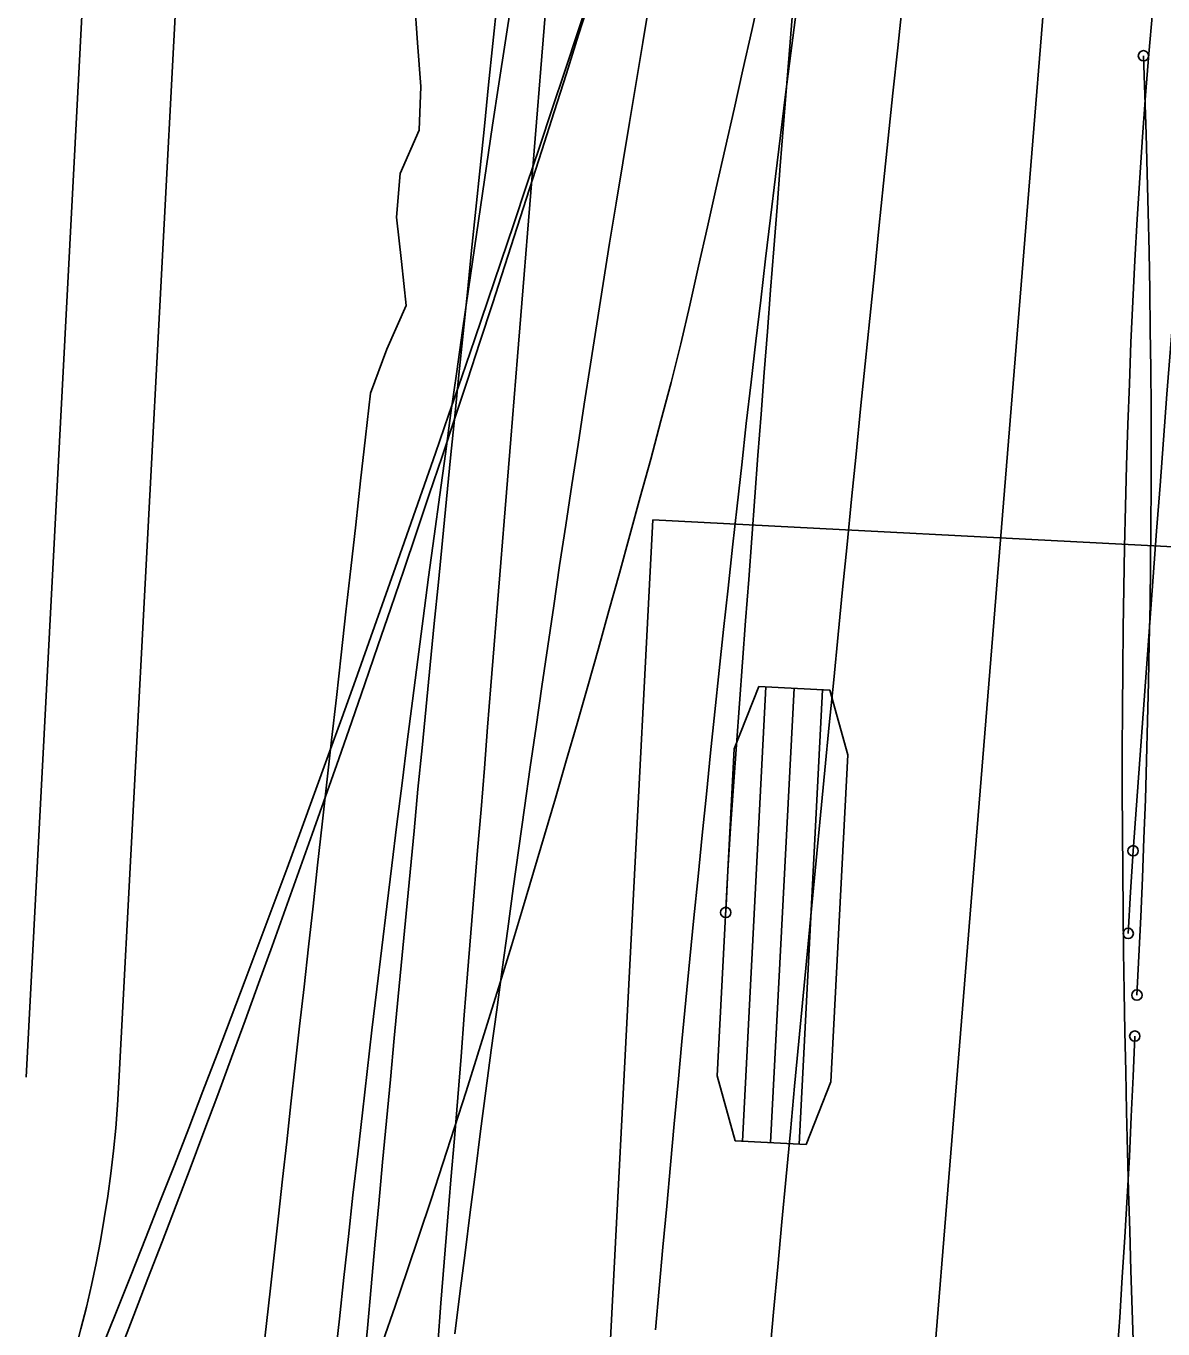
# Model space of a CAD drawing. Extents: x -14 to 1565148, y -25 to 642856.
# Drawn here: x 1564809.71 to 1564818.87, y 636313.69 to 636324.19 of the extents above; entities that cross this region are included whole.
import ezdxf

# ---------------------------------------------------------------- set-up
doc = ezdxf.new("R2010")
doc.units = 0
for name, color, linetype in [('GE_X_Alignment', 7, 'Continuous'), ('MT_P_Drums', 7, 'Continuous'), ('PV_P_Curb', 7, 'Continuous'), ('PV_P_EOP', 7, 'Continuous'), ('PV_P_Saw_Cut_Line', 7, 'Continuous'), ('TR_Turning_Path23', 7, 'Continuous'), ('TR_Turning_Path25', 7, 'Continuous'), ('TR_Turning_Path27', 7, 'Continuous')]:
    doc.layers.add(name, color=color, linetype=linetype)

msp = doc.modelspace()

# ---------------------------------------------------------------- linework, layer by layer
at = {"layer": 'GE_X_Alignment'}
msp.add_line((1564810.897, 636338.359), (1564809.706, 636315.718), dxfattribs=at)
at = {"layer": 'MT_P_Drums'}
for p, q in [((1564814.76, 636320.21), (1564814.371, 636312.721)), ((1564822.749, 636319.796), (1564814.76, 636320.21)), ((1564814.76, 636320.21), (1564814.76, 636320.21)), ((1564815.671, 636318.865), (1564815.481, 636315.203)), ((1564815.9, 636318.853), (1564815.709, 636315.191)), ((1564816.128, 636318.841), (1564815.938, 636315.179))]:
    msp.add_line(p, q, dxfattribs=at)
for points in [[(1564815.347, 636317.046), (1564815.364, 636317.384), (1564815.386, 636317.722), (1564815.41, 636318.063), (1564815.434, 636318.397), (1564815.459, 636318.73), (1564815.483, 636319.063), (1564815.507, 636319.397), (1564815.532, 636319.73), (1564815.557, 636320.063), (1564815.582, 636320.397), (1564815.607, 636320.73), (1564815.632, 636321.063), (1564815.658, 636321.397), (1564815.683, 636321.73), (1564815.709, 636322.063), (1564815.735, 636322.396), (1564815.761, 636322.73), (1564815.787, 636323.063), (1564815.813, 636323.396), (1564815.84, 636323.729), (1564815.867, 636324.062), (1564815.893, 636324.396)], [(1564814.782, 636313.683), (1564814.811, 636314.015), (1564814.841, 636314.347), (1564814.871, 636314.679), (1564814.901, 636315.011), (1564814.932, 636315.343), (1564814.963, 636315.675), (1564814.994, 636316.007), (1564815.026, 636316.34), (1564815.058, 636316.672), (1564815.091, 636317.004), (1564815.124, 636317.336), (1564815.157, 636317.668), (1564815.191, 636318), (1564815.225, 636318.332), (1564815.259, 636318.664), (1564815.294, 636318.996), (1564815.33, 636319.328), (1564815.366, 636319.66), (1564815.402, 636319.991), (1564815.439, 636320.323), (1564815.476, 636320.655), (1564815.513, 636320.987), (1564815.551, 636321.319), (1564815.59, 636321.65), (1564815.629, 636321.982), (1564815.668, 636322.314), (1564815.708, 636322.645), (1564815.748, 636322.977), (1564815.789, 636323.308), (1564815.83, 636323.64), (1564815.872, 636323.971), (1564815.914, 636324.302)], [(1564818.592, 636316.877), (1564818.61, 636317.21), (1564818.631, 636317.543)]]:
    msp.add_lwpolyline(points, dxfattribs=at)
msp.add_lwpolyline([(1564815.614, 636318.868), (1564816.185, 636318.838), (1564816.331, 636318.316), (1564816.194, 636315.68), (1564815.995, 636315.176), (1564815.424, 636315.206), (1564815.278, 636315.728), (1564815.415, 636318.364)], close=True, dxfattribs=at)
for centre in [(1564818.631, 636317.543), (1564818.631, 636317.543), (1564815.347, 636317.046), (1564818.592, 636316.877)]:
    msp.add_circle(centre, 0.0417, dxfattribs=at)
msp.add_arc((1565559.296, 636264.507), 742.561, 174.081051, 175.904293, dxfattribs=at)
at = {"layer": 'PV_P_Curb'}
for points in [[(1564812.583, 636313.588), (1564812.682, 636313.873), (1564812.779, 636314.158), (1564812.876, 636314.445), (1564812.972, 636314.733), (1564813.067, 636315.022), (1564813.161, 636315.312), (1564813.254, 636315.603), (1564813.346, 636315.895), (1564813.438, 636316.188), (1564813.529, 636316.482), (1564813.619, 636316.777), (1564813.709, 636317.073), (1564813.798, 636317.37), (1564813.886, 636317.668), (1564813.974, 636317.967), (1564814.061, 636318.267), (1564814.148, 636318.568), (1564814.234, 636318.87), (1564814.32, 636319.173), (1564814.405, 636319.476), (1564814.49, 636319.781), (1564814.574, 636320.087), (1564814.658, 636320.393), (1564814.742, 636320.7), (1564814.825, 636321.009), (1564814.906, 636321.318), (1564814.984, 636321.63), (1564815.057, 636321.942), (1564815.128, 636322.256), (1564815.2, 636322.571), (1564815.271, 636322.887), (1564815.342, 636323.203), (1564815.414, 636323.52), (1564815.485, 636323.838), (1564815.557, 636324.156), (1564815.628, 636324.475)], [(1564811.613, 636313.452), (1564811.644, 636313.733), (1564811.676, 636314.018), (1564811.709, 636314.307), (1564811.741, 636314.599), (1564811.774, 636314.897), (1564811.808, 636315.198), (1564811.842, 636315.504), (1564811.877, 636315.814), (1564811.912, 636316.129), (1564811.948, 636316.447), (1564811.984, 636316.77), (1564812.02, 636317.096), (1564812.057, 636317.427), (1564812.094, 636317.759), (1564812.132, 636318.096), (1564812.17, 636318.435), (1564812.208, 636318.778), (1564812.247, 636319.122), (1564812.285, 636319.47), (1564812.324, 636319.819), (1564812.364, 636320.171), (1564812.403, 636320.524), (1564812.443, 636320.878), (1564812.482, 636321.232), (1564812.614, 636321.586), (1564812.77, 636321.938), (1564812.732, 636322.294), (1564812.694, 636322.649), (1564812.723, 636323.002), (1564812.876, 636323.351), (1564812.89, 636323.703), (1564812.863, 636324.055), (1564812.838, 636324.407)]]:
    msp.add_lwpolyline(points, dxfattribs=at)
msp.add_arc((1564783.527, 636319.934), 38.817, 328.2113, 355.5664, dxfattribs=at)
at = {"layer": 'PV_P_EOP'}
for p, q in [((1564809.706, 636315.718), (1564810.897, 636338.359)), ((1564810.455, 636315.678), (1564811.646, 636338.319))]:
    msp.add_line(p, q, dxfattribs=at)
msp.add_arc((1564800.469, 636316.203), 10, 290.76, 356.99, dxfattribs=at)
at = {"layer": 'PV_P_Saw_Cut_Line'}
for points in [[(1564810.461, 636313.507), (1564810.575, 636313.801), (1564810.689, 636314.095), (1564810.803, 636314.39), (1564810.916, 636314.686), (1564811.028, 636314.982), (1564811.14, 636315.279), (1564811.251, 636315.577), (1564811.362, 636315.876), (1564811.472, 636316.174), (1564811.581, 636316.474), (1564811.69, 636316.774), (1564811.798, 636317.075), (1564811.906, 636317.376), (1564812.013, 636317.678), (1564812.12, 636317.98), (1564812.227, 636318.283), (1564812.332, 636318.586), (1564812.438, 636318.89), (1564812.543, 636319.194), (1564812.647, 636319.499), (1564812.751, 636319.804), (1564812.854, 636320.109), (1564812.957, 636320.415), (1564813.06, 636320.722), (1564813.162, 636321.029), (1564813.264, 636321.336), (1564813.365, 636321.644), (1564813.466, 636321.952), (1564813.566, 636322.26), (1564813.666, 636322.569), (1564813.766, 636322.878), (1564813.865, 636323.188), (1564813.964, 636323.498), (1564814.063, 636323.808), (1564814.161, 636324.119), (1564814.259, 636324.43)], [(1564818.662, 636316.38), (1564818.678, 636316.695), (1564818.693, 636317.01), (1564818.706, 636317.326), (1564818.719, 636317.641), (1564818.73, 636317.956), (1564818.74, 636318.272), (1564818.748, 636318.587), (1564818.756, 636318.903), (1564818.762, 636319.218), (1564818.768, 636319.534), (1564818.772, 636319.849), (1564818.774, 636320.165), (1564818.776, 636320.481), (1564818.776, 636320.796), (1564818.776, 636321.112), (1564818.774, 636321.427), (1564818.77, 636321.743), (1564818.766, 636322.058), (1564818.761, 636322.374), (1564818.754, 636322.69), (1564818.746, 636323.005), (1564818.737, 636323.32), (1564818.727, 636323.636), (1564818.715, 636323.951)], [(1564818.232, 636310.551), (1564818.267, 636310.873), (1564818.301, 636311.196), (1564818.333, 636311.519), (1564818.364, 636311.842), (1564818.394, 636312.165), (1564818.423, 636312.488), (1564818.45, 636312.811), (1564818.475, 636313.135), (1564818.5, 636313.458), (1564818.523, 636313.782), (1564818.544, 636314.106), (1564818.564, 636314.429), (1564818.583, 636314.753), (1564818.601, 636315.077), (1564818.617, 636315.401), (1564818.631, 636315.725), (1564818.645, 636316.049)]]:
    msp.add_lwpolyline(points, dxfattribs=at)
for centre in [(1564818.715, 636323.951), (1564818.662, 636316.38), (1564818.645, 636316.049)]:
    msp.add_circle(centre, 0.0417, dxfattribs=at)
at = {"layer": 'TR_Turning_Path23'}
for points in [[(1564810.317, 636313.536), (1564810.435, 636313.829), (1564810.553, 636314.124), (1564810.67, 636314.419), (1564810.786, 636314.714), (1564810.902, 636315.01), (1564811.018, 636315.307), (1564811.132, 636315.605), (1564811.247, 636315.903), (1564811.36, 636316.202), (1564811.473, 636316.501), (1564811.586, 636316.801), (1564811.698, 636317.102), (1564811.81, 636317.403), (1564811.921, 636317.705), (1564812.032, 636318.007), (1564812.142, 636318.31), (1564812.251, 636318.613), (1564812.361, 636318.917), (1564812.469, 636319.221), (1564812.578, 636319.525), (1564812.686, 636319.83), (1564812.793, 636320.136), (1564812.9, 636320.442), (1564813.007, 636320.748), (1564813.113, 636321.055), (1564813.219, 636321.363), (1564813.324, 636321.67), (1564813.429, 636321.978), (1564813.534, 636322.287), (1564813.638, 636322.596), (1564813.742, 636322.905), (1564813.846, 636323.214), (1564813.949, 636323.524), (1564814.052, 636323.834), (1564814.154, 636324.145), (1564814.256, 636324.456)], [(1564818.634, 636313.522), (1564818.623, 636313.84), (1564818.613, 636314.16), (1564818.604, 636314.479), (1564818.595, 636314.8), (1564818.587, 636315.12), (1564818.579, 636315.441), (1564818.572, 636315.763), (1564818.565, 636316.085), (1564818.56, 636316.408), (1564818.555, 636316.731), (1564818.551, 636317.055), (1564818.548, 636317.379), (1564818.546, 636317.704), (1564818.544, 636318.029), (1564818.544, 636318.354), (1564818.545, 636318.681), (1564818.548, 636319.007), (1564818.551, 636319.335), (1564818.556, 636319.662), (1564818.562, 636319.991), (1564818.569, 636320.319), (1564818.578, 636320.648), (1564818.589, 636320.978), (1564818.601, 636321.308), (1564818.614, 636321.639), (1564818.629, 636321.97), (1564818.646, 636322.302), (1564818.665, 636322.634), (1564818.685, 636322.966), (1564818.708, 636323.299), (1564818.732, 636323.632), (1564818.759, 636323.966), (1564818.787, 636324.3)]]:
    msp.add_lwpolyline(points, dxfattribs=at)
at = {"layer": 'TR_Turning_Path25'}
for points in [[(1564812.196, 636313.439), (1564812.232, 636313.771), (1564812.268, 636314.103), (1564812.305, 636314.435), (1564812.342, 636314.768), (1564812.38, 636315.1), (1564812.418, 636315.432), (1564812.456, 636315.764), (1564812.495, 636316.096), (1564812.535, 636316.429), (1564812.574, 636316.761), (1564812.614, 636317.093), (1564812.655, 636317.425), (1564812.696, 636317.757), (1564812.738, 636318.089), (1564812.78, 636318.421), (1564812.822, 636318.752), (1564812.865, 636319.084), (1564812.908, 636319.416), (1564812.952, 636319.748), (1564812.996, 636320.08), (1564813.041, 636320.411), (1564813.087, 636320.743), (1564813.132, 636321.074), (1564813.179, 636321.406), (1564813.225, 636321.737), (1564813.273, 636322.069), (1564813.321, 636322.4), (1564813.369, 636322.731), (1564813.418, 636323.062), (1564813.467, 636323.393), (1564813.517, 636323.724), (1564813.568, 636324.055), (1564813.619, 636324.386)], [(1564812.427, 636313.361), (1564812.458, 636313.695), (1564812.489, 636314.029), (1564812.519, 636314.363), (1564812.55, 636314.698), (1564812.581, 636315.032), (1564812.612, 636315.366), (1564812.644, 636315.7), (1564812.675, 636316.034), (1564812.707, 636316.368), (1564812.738, 636316.703), (1564812.77, 636317.037), (1564812.802, 636317.371), (1564812.834, 636317.705), (1564812.866, 636318.039), (1564812.899, 636318.373), (1564812.931, 636318.707), (1564812.964, 636319.041), (1564812.997, 636319.375), (1564813.03, 636319.709), (1564813.063, 636320.043), (1564813.096, 636320.377), (1564813.129, 636320.711), (1564813.163, 636321.045), (1564813.196, 636321.379), (1564813.23, 636321.713), (1564813.264, 636322.047), (1564813.298, 636322.381), (1564813.332, 636322.715), (1564813.366, 636323.049), (1564813.401, 636323.383), (1564813.435, 636323.716), (1564813.47, 636324.05), (1564813.505, 636324.384)]]:
    msp.add_lwpolyline(points, dxfattribs=at)
msp.add_arc((1565637.52, 636238.302), 825.25, 172.895906, 176.145511, dxfattribs=at)
at = {"layer": 'TR_Turning_Path27'}
msp.add_line((1564815.83, 636298.644), (1564818.784, 636335.137), dxfattribs=at)
for points in [[(1564813.025, 636313.564), (1564813.051, 636313.896), (1564813.078, 636314.227), (1564813.105, 636314.559), (1564813.132, 636314.891), (1564813.159, 636315.223), (1564813.186, 636315.554), (1564813.213, 636315.886), (1564813.239, 636316.218), (1564813.266, 636316.55), (1564813.293, 636316.881), (1564813.32, 636317.213), (1564813.347, 636317.545), (1564813.374, 636317.877), (1564813.401, 636318.208), (1564813.427, 636318.54), (1564813.454, 636318.872), (1564813.481, 636319.204), (1564813.508, 636319.535), (1564813.535, 636319.867), (1564813.562, 636320.199), (1564813.588, 636320.531), (1564813.615, 636320.862), (1564813.642, 636321.194), (1564813.669, 636321.526), (1564813.696, 636321.858), (1564813.723, 636322.189), (1564813.75, 636322.521), (1564813.776, 636322.853), (1564813.803, 636323.185), (1564813.83, 636323.516), (1564813.857, 636323.848), (1564813.884, 636324.18), (1564813.911, 636324.512)], [(1564813.163, 636313.649), (1564813.203, 636313.976), (1564813.245, 636314.303), (1564813.286, 636314.629), (1564813.329, 636314.956), (1564813.371, 636315.282), (1564813.414, 636315.608), (1564813.457, 636315.935), (1564813.501, 636316.261), (1564813.545, 636316.587), (1564813.589, 636316.913), (1564813.634, 636317.239), (1564813.679, 636317.564), (1564813.725, 636317.89), (1564813.771, 636318.216), (1564813.818, 636318.541), (1564813.865, 636318.867), (1564813.912, 636319.192), (1564813.96, 636319.517), (1564814.008, 636319.842), (1564814.057, 636320.167), (1564814.106, 636320.492), (1564814.156, 636320.817), (1564814.206, 636321.142), (1564814.257, 636321.466), (1564814.308, 636321.791), (1564814.359, 636322.115), (1564814.411, 636322.44), (1564814.464, 636322.764), (1564814.517, 636323.088), (1564814.57, 636323.412), (1564814.624, 636323.735), (1564814.679, 636324.059), (1564814.733, 636324.383)]]:
    msp.add_lwpolyline(points, dxfattribs=at)

doc.saveas('drawing.dxf')
